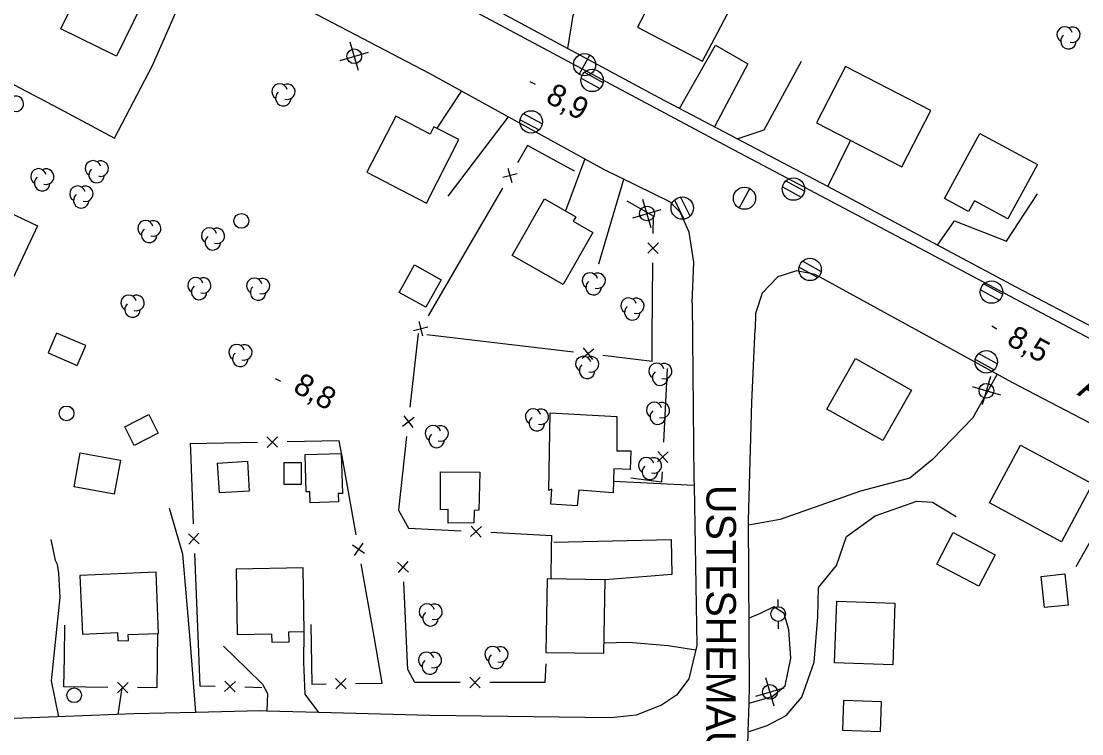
# Model space of a CAD drawing. Extents: x 219136 to 222520, y 5421589 to 5424530.
# Drawn here: x 220669 to 220812.5, y 5423241.9 to 5423338.4 of the extents above; entities that cross this region are included whole.
import ezdxf

# ---------------------------------------------------------------- set-up
doc = ezdxf.new("R2010")
doc.units = 0
for name, color, linetype in [('Level 19', 7, 'Continuous'), ('Level 21', 7, 'Continuous'), ('Level 22', 7, 'Continuous'), ('Level 3', 7, 'Continuous'), ('Level 31', 7, 'Continuous'), ('Level 36', 7, 'Continuous'), ('Level 37', 7, 'Continuous'), ('Level 44', 7, 'Continuous')]:
    doc.layers.add(name, color=color, linetype=linetype)

msp = doc.modelspace()

# ---------------------------------------------------------------- linework, layer by layer
at = {"layer": 'Level 19'}
for points in [[(220660.99, 5423333.34), (220667.91, 5423329.8), (220674.11, 5423326.53), (220681.6, 5423322.53), (220686.72, 5423332.36), (220690.61, 5423341.2), (220693.21, 5423347.62)], [(220742.94, 5423334.66), (220743.69, 5423339.11), (220747.12, 5423347.17)], [(220758.07, 5423326.54), (220762.95, 5423335.12), (220767.33, 5423332.59), (220762.79, 5423324.06)], [(220765.89, 5423322.43), (220769.53, 5423323.66), (220774.56, 5423332.96)], [(220728.55, 5423328.91), (220725.23, 5423323.87)], [(220726.74, 5423314.68), (220734.92, 5423325.4)], [(220778.15, 5423315.98), (220781.21, 5423322.21)], [(220745.25, 5423319.71), (220742.65, 5423312.67)], [(220747.15, 5423305.49), (220750.54, 5423316.96)], [(220792.97, 5423308.04), (220795.28, 5423311.33), (220802.33, 5423308.57), (220806.5, 5423314.97)], [(220801.04, 5423290.58), (220797.76, 5423284.66), (220792.3, 5423279), (220789.22, 5423276.51), (220782.56, 5423274.73), (220771.71, 5423270.88), (220767.4, 5423270.12)], [(220820.65, 5423280.27), (220811.71, 5423264.49)], [(220760.03, 5423275.5), (220749.12, 5423276.03)], [(220767.37, 5423242.13), (220769.92, 5423243), (220772.52, 5423244.36), (220774.6, 5423246.83), (220776.28, 5423251.59), (220776.78, 5423257.73), (220776.86, 5423261.71), (220779.29, 5423264.66), (220780.66, 5423268.6), (220784.55, 5423271.38), (220790.19, 5423273.37), (220792.32, 5423273.25), (220795.51, 5423271.3)], [(220692.61, 5423244.78), (220691.84, 5423254.64), (220690.82, 5423266.21), (220689.04, 5423272.39)], [(220674.07, 5423244.2), (220673.06, 5423249.07), (220673.62, 5423254.28), (220674.23, 5423260.34), (220674.04, 5423263.65), (220673.86, 5423264.81), (220673.61, 5423265.35), (220673.03, 5423268.21)], [(220741.04, 5423267.83), (220756.94, 5423268.21), (220757.01, 5423263.46), (220747.99, 5423262.72)], [(220767.48, 5423246.05), (220770.59, 5423246.93), (220772.35, 5423248.4), (220773.13, 5423252.13), (220772.87, 5423255.97), (220772.21, 5423258.15), (220770.85, 5423259.07), (220768.96, 5423258.16), (220767.49, 5423257.56)], [(220709.25, 5423244.77), (220707.4, 5423247.26), (220707.2, 5423251.56), (220707.26, 5423255.69)], [(220747.84, 5423254.2), (220751.18, 5423254.27), (220756.53, 5423253.84), (220760.26, 5423253.26)], [(220696.33, 5423253.73), (220699.52, 5423250.7), (220701.62, 5423248.6), (220702.28, 5423247.33), (220702.2, 5423244.97)], [(220682.58, 5423248.11), (220682.06, 5423244.49)]]:
    msp.add_lwpolyline(points, dxfattribs=at)
at = {"layer": 'Level 21'}
for points in [[(220662.53, 5423375.8), (220689.01, 5423361.71), (220717.64, 5423346.52), (220742.87, 5423332.97), (220765.41, 5423320.94), (220789.81, 5423308.04), (220815.03, 5423294.62)], [(220759.76, 5423300.24), (220759.99, 5423305.71), (220759.37, 5423309.79), (220758.17, 5423312.5), (220756.74, 5423313.91), (220747.83, 5423318.29), (220724.22, 5423331.29), (220698.17, 5423344.96), (220693.21, 5423347.62), (220677.59, 5423356.02), (220675.09, 5423356.44), (220672.31, 5423355.75), (220670.34, 5423354.05), (220669.25, 5423352.05)], [(220856.78, 5423251.6), (220858.3, 5423256.85), (220857.64, 5423258.9), (220856.63, 5423260.48), (220854.1, 5423262.6), (220840.08, 5423270.06), (220836.29, 5423272.08), (220820.65, 5423280.27), (220803.19, 5423289.4), (220776.43, 5423304.07), (220773.92, 5423304.58), (220771.37, 5423303.76), (220769.27, 5423301.55), (220768.33, 5423298.78), (220768.32, 5423296.68)], [(220759.76, 5423300.24), (220760.02, 5423276.3), (220760.03, 5423275.5), (220760.39, 5423253.82), (220759.34, 5423249.34), (220757.65, 5423247.13), (220755.62, 5423245.76), (220752.2, 5423244.41), (220748.76, 5423244.03), (220724.25, 5423244.34), (220709.25, 5423244.77), (220702.2, 5423244.97), (220701.27, 5423245), (220692.61, 5423244.78), (220684.21, 5423244.57), (220666.88, 5423243.93)], [(220818.2, 5423170.03), (220809.06, 5423171.84), (220796.27, 5423173.89), (220781.57, 5423175.51), (220778.34, 5423177.1), (220774.6, 5423180.19), (220770.58, 5423184.37), (220768.02, 5423189.52), (220767.23, 5423194.96), (220767.33, 5423215.61), (220767.3, 5423218.2), (220767.11, 5423232.83), (220767.37, 5423242.13), (220767.48, 5423246.05), (220767.55, 5423248.39), (220767.4, 5423270.75), (220767.85, 5423286.79), (220768.32, 5423296.68)]]:
    msp.add_lwpolyline(points, dxfattribs=at)
at = {"layer": 'Level 22'}
msp.add_lwpolyline([(220867.82, 5423272.9), (220866.49, 5423273.59), (220865.68, 5423272.5), (220864.69, 5423271.7), (220863.63, 5423271.41), (220862.45, 5423271.47), (220860.83, 5423272.03), (220851.53, 5423276.97), (220846.23, 5423279.78), (220844.73, 5423280.57), (220827.09, 5423290.04), (220814.15, 5423296.82), (220803.61, 5423302.35), (220792.97, 5423308.04), (220778.15, 5423315.98), (220755.32, 5423327.99), (220726.58, 5423343.48), (220700.38, 5423357.31), (220681.27, 5423367.47), (220660.71, 5423378.4)], dxfattribs=at)
at = {"layer": 'Level 3'}
for p, q in [((220737.81, 5423330.21), (220738.52, 5423329.83)), ((220800.32, 5423297.1), (220801.02, 5423296.72)), ((220703.35, 5423290), (220704.06, 5423289.62))]:
    msp.add_line(p, q, dxfattribs=at)
at = {"layer": 'Level 31'}
for points in [[(220764.91, 5423340.03), (220756.1, 5423344.64), (220752.38, 5423337.54), (220761.19, 5423332.93)], [(220685.17, 5423340.33), (220681.88, 5423333.61), (220674.34, 5423337.31), (220677.63, 5423344.03)], [(220792.1, 5423326.26), (220780.55, 5423332.21), (220776.62, 5423324.58), (220788.17, 5423318.63)], [(220723.81, 5423313.73), (220728.2, 5423322.35), (220724.83, 5423324.07), (220724.32, 5423323.08), (220719.65, 5423325.49), (220715.73, 5423317.91)], [(220798.72, 5423323.17), (220806.5, 5423318.94), (220802.51, 5423311.59), (220797.98, 5423314.05), (220797.18, 5423312.59), (220793.94, 5423314.35)], [(220658.75, 5423304.26), (220663.45, 5423314.29), (220671.18, 5423310.67), (220666.48, 5423300.64)], [(220742.33, 5423302.71), (220735.42, 5423306.65), (220739.78, 5423314.3), (220744.03, 5423311.88), (220743.68, 5423311.26), (220746.32, 5423309.76)], [(220722.18, 5423305.35), (220725.79, 5423303.36), (220723.73, 5423299.63), (220720.12, 5423301.62)], [(220672.6, 5423293.44), (220676.53, 5423291.73), (220677.7, 5423294.43), (220673.76, 5423296.13)], [(220682.97, 5423283.46), (220686.25, 5423285.1), (220687.52, 5423282.56), (220684.24, 5423280.92)], [(220740.39, 5423274.84), (220740.56, 5423285.35), (220749.58, 5423284.84), (220749.58, 5423280.2), (220751.46, 5423280.17), (220751.37, 5423277.65), (220749.16, 5423277.77), (220749.09, 5423274.49), (220744.46, 5423274.88), (220744.22, 5423272.76), (220740.65, 5423272.99), (220740.78, 5423275.01)], [(220676.95, 5423279.92), (220682.39, 5423278.93), (220681.56, 5423274.34), (220676.12, 5423275.32)], [(220707.38, 5423279.7), (220712.26, 5423279.85), (220712.43, 5423274.42), (220711.86, 5423274.4), (220711.89, 5423273.29), (220708.06, 5423273.17), (220708.01, 5423274.66), (220707.53, 5423274.65)], [(220699.83, 5423274.72), (220695.79, 5423274.49), (220695.55, 5423278.54), (220699.6, 5423278.78)], [(220706.85, 5423278.59), (220706.85, 5423275.64), (220704.54, 5423275.64), (220704.54, 5423278.59)], [(220725.71, 5423277.36), (220731.03, 5423277.32), (220730.9, 5423272.16), (220730.25, 5423272.13), (220730.22, 5423270.44), (220726.76, 5423270.38), (220726.73, 5423272.26), (220725.7, 5423272.21)], [(220795.11, 5423269.12), (220800.81, 5423266.13), (220798.58, 5423261.88), (220792.88, 5423264.86)], [(220707.13, 5423264.34), (220698.04, 5423264.17), (220698.21, 5423255.33), (220702.86, 5423255.42), (220702.88, 5423254.28), (220705.22, 5423254.32), (220705.2, 5423255.69), (220707.27, 5423255.72)], [(220687.24, 5423263.78), (220676.88, 5423263.3), (220677.25, 5423255.37), (220682, 5423255.59), (220682.05, 5423254.47), (220683.48, 5423254.53), (220683.45, 5423255.32), (220687.55, 5423255.47)], [(220747.82, 5423252.78), (220747.99, 5423262.72), (220740.15, 5423262.85), (220739.98, 5423252.91)], [(220810.22, 5423263.54), (220810.68, 5423259.31), (220807.46, 5423258.96), (220807, 5423263.19)], [(220787.22, 5423259.59), (220786.93, 5423251.21), (220779.05, 5423251.48), (220779.34, 5423259.86)], [(220785.39, 5423246.2), (220780.24, 5423246.37), (220780.11, 5423242.36), (220785.26, 5423242.2)]]:
    msp.add_lwpolyline(points, close=True, dxfattribs=at)
for points in [[(220781.88, 5423292.67), (220789.45, 5423288.4), (220785.6, 5423281.57), (220778.02, 5423285.84), (220781.88, 5423292.67)], [(220809.77, 5423267.88), (220800, 5423273.14), (220804.21, 5423280.97), (220813.98, 5423275.72), (220809.77, 5423267.88)]]:
    msp.add_lwpolyline(points, dxfattribs=at)
at = {"layer": 'Level 36'}
for p, q in [((220714.6, 5423331.69), (220713.47, 5423335.52)), ((220712.12, 5423333.04), (220715.95, 5423334.17)), ((220745.94, 5423333.79), (220744.48, 5423331.17)), ((220744.75, 5423330.63), (220747.28, 5423329.22)), ((220747.71, 5423330.03), (220745.18, 5423331.44)), ((220739.47, 5423324.44), (220736.93, 5423325.83)), ((220736.51, 5423325.02), (220739.05, 5423323.63)), ((220766.14, 5423313.06), (220767.58, 5423315.7)), ((220772, 5423315.93), (220774.54, 5423314.54)), ((220774.96, 5423315.35), (220772.42, 5423316.74)), ((220759.49, 5423311.98), (220758.21, 5423314.58)), ((220751.75, 5423311.75), (220755.58, 5423312.88)), ((220754.23, 5423310.4), (220753.1, 5423314.23)), ((220757.39, 5423314.16), (220758.67, 5423311.56)), ((220777.21, 5423304.45), (220774.69, 5423305.88)), ((220774.25, 5423305.07), (220776.77, 5423303.64)), ((220801.78, 5423301.41), (220799.22, 5423302.79)), ((220798.8, 5423301.97), (220801.36, 5423300.59)), ((220801.07, 5423291.96), (220798.53, 5423293.35)), ((220798.11, 5423292.54), (220800.65, 5423291.15)), ((220800.17, 5423290.24), (220799.04, 5423286.41)), ((220797.69, 5423288.89), (220801.52, 5423287.76)), ((220771.35, 5423260.08), (220771.39, 5423259.08)), ((220771.47, 5423256.08), (220771.45, 5423257.08)), ((220770.87, 5423245.63), (220769.74, 5423249.46)), ((220768.39, 5423246.98), (220772.22, 5423248.11))]:
    msp.add_line(p, q, dxfattribs=at)
for centre, radius in [((220714.04, 5423333.61), 1), ((220745.21, 5423332.47), 1.5), ((220746.23, 5423330.34), 1.52), ((220737.99, 5423324.72), 1.52), ((220773.48, 5423315.63), 1.52), ((220766.86, 5423314.39), 1.5), ((220758.44, 5423313.06), 1.52), ((220753.67, 5423312.32), 1), ((220698.76, 5423311.32), 1), ((220775.73, 5423304.75), 1.52), ((220800.29, 5423301.68), 1.52), ((220799.59, 5423292.24), 1.52), ((220799.6, 5423288.32), 1), ((220675.1, 5423285.26), 1), ((220771.42, 5423258.09), 1), ((220770.31, 5423247.55), 1), ((220676.13, 5423247.1), 1)]:
    msp.add_circle(centre, radius, dxfattribs=at)
at = {"layer": 'Level 37'}
for p, q in [((220734.14, 5423317.22), (220736.08, 5423317.73)), ((220734.85, 5423318.44), (220735.36, 5423316.5)), ((220755.2, 5423308.33), (220753.78, 5423306.93)), ((220755.19, 5423306.91), (220753.79, 5423308.34)), ((220722.76, 5423297.71), (220723.27, 5423295.77)), ((220722.05, 5423296.48), (220723.99, 5423296.99)), ((220744.91, 5423292.74), (220746.48, 5423293.98)), ((220746.32, 5423292.57), (220745.08, 5423294.14)), ((220720.58, 5423283.51), (220722.14, 5423284.76)), ((220720.73, 5423284.92), (220721.98, 5423283.35)), ((220702.22, 5423282.07), (220703.67, 5423280.68)), ((220703.64, 5423282.1), (220702.25, 5423280.65)), ((220755.07, 5423278.69), (220756.55, 5423280.04)), ((220755.14, 5423280.11), (220756.48, 5423278.62)), ((220729.78, 5423268.59), (220731.27, 5423269.93)), ((220731.2, 5423268.52), (220729.86, 5423270.01)), ((220691.6, 5423268.97), (220693.07, 5423267.61)), ((220691.66, 5423267.55), (220693.02, 5423269.03)), ((220715.45, 5423266.29), (220713.81, 5423267.44)), ((220715.2, 5423267.69), (220714.05, 5423266.04)), ((220721.38, 5423263.77), (220719.9, 5423265.12)), ((220721.31, 5423265.19), (220719.97, 5423263.71)), ((220683.42, 5423248.85), (220681.99, 5423247.44)), ((220682, 5423248.86), (220683.4, 5423247.43)), ((220696.49, 5423247.59), (220697.95, 5423248.96)), ((220697.91, 5423247.55), (220696.54, 5423249)), ((220712.95, 5423247.98), (220711.51, 5423249.37)), ((220711.53, 5423247.95), (220712.93, 5423249.39)), ((220731.09, 5423249.53), (220729.67, 5423248.12)), ((220729.67, 5423249.53), (220731.09, 5423248.12))]:
    msp.add_line(p, q, dxfattribs=at)
for points in [[(220743.87, 5423318.03), (220737.48, 5423321.54), (220736.12, 5423319.2)], [(220734.1, 5423315.74), (220729.06, 5423307.1)], [(220754.51, 5423309.63), (220754.53, 5423311.95), (220750.97, 5423314)], [(220729.06, 5423307.1), (220724.03, 5423298.47)], [(220754.38, 5423295.63), (220754.47, 5423305.63)], [(220722.7, 5423296.06), (220721.58, 5423286.12)], [(220723.85, 5423295.93), (220733.78, 5423294.76)], [(220747.68, 5423293.12), (220754.35, 5423292.34), (220754.38, 5423295.63)], [(220733.78, 5423294.76), (220743.71, 5423293.59)], [(220756.4, 5423291.35), (220755.91, 5423281.36)], [(220700.95, 5423281.34), (220691.82, 5423281.15), (220691.86, 5423280.28)], [(220712.53, 5423278.68), (220712.02, 5423281.56), (220704.95, 5423281.42)], [(220721.13, 5423282.15), (220720.02, 5423272.21)], [(220691.86, 5423280.28), (220692.26, 5423270.29)], [(220714.28, 5423268.83), (220712.53, 5423278.68)], [(220755.71, 5423277.37), (220755.64, 5423275.94), (220751.48, 5423276.49)], [(220720.02, 5423272.21), (220720.01, 5423272.16), (220721.38, 5423269.73), (220728.53, 5423269.36)], [(220732.52, 5423269.16), (220740.74, 5423268.74), (220740.71, 5423266.97)], [(220740.71, 5423266.97), (220740.65, 5423262.84)], [(220692.42, 5423266.29), (220692.82, 5423256.3)], [(220716.72, 5423255.05), (220714.98, 5423264.9)], [(220721.2, 5423252.46), (220720.73, 5423262.45)], [(220674.81, 5423252.27), (220674.87, 5423256.6)], [(220687.41, 5423255.46), (220687.34, 5423248.1), (220684.7, 5423248.13)], [(220692.82, 5423256.3), (220693.14, 5423248.39), (220695.22, 5423248.33)], [(220708.15, 5423256.67), (220708.29, 5423248.61), (220710.23, 5423248.64)], [(220714.23, 5423248.7), (220717.84, 5423248.76), (220716.72, 5423255.05)], [(220680.7, 5423248.16), (220674.75, 5423248.22), (220674.81, 5423252.27)], [(220728.38, 5423248.83), (220722.26, 5423248.83), (220721.29, 5423250.61), (220721.2, 5423252.46)], [(220739.95, 5423251.35), (220739.85, 5423248.82), (220732.38, 5423248.82)], [(220699.22, 5423248.22), (220701.54, 5423248.15)]]:
    msp.add_lwpolyline(points, dxfattribs=at)
at = {"layer": 'Level 44'}
for centre, start, end in [((220810.2, 5423336.56), 15.4747, 238.159), ((220811.24, 5423336.53), 252.6532, 118.3418), ((220810.7, 5423335.65), 130.807, 358.2641), ((220703.94, 5423328.84), 15.4747, 238.159), ((220704.44, 5423327.93), 130.807, 358.2641), ((220704.98, 5423328.81), 252.6532, 118.3418), ((220668.24, 5423327.16), 253.0853, 118.7739), ((220678.68, 5423318.43), 15.4747, 238.159), ((220679.72, 5423318.4), 252.6532, 118.3418), ((220671.31, 5423317.34), 15.4747, 238.159), ((220671.81, 5423316.43), 130.807, 358.2641), ((220672.35, 5423317.31), 252.6532, 118.3418), ((220679.18, 5423317.52), 130.807, 358.2641), ((220676.59, 5423315), 15.9068, 238.5912), ((220677.64, 5423314.98), 253.0853, 118.7739), ((220677.1, 5423314.09), 131.2391, 358.6962), ((220685.79, 5423310.33), 15.4747, 238.159), ((220686.29, 5423309.42), 130.807, 358.2641), ((220686.83, 5423310.3), 252.6532, 118.3418), ((220694.4, 5423309.32), 15.4747, 238.159), ((220695.44, 5423309.29), 252.6532, 118.3418), ((220694.9, 5423308.41), 130.807, 358.2641), ((220745.94, 5423303.25), 15.4747, 238.159), ((220746.98, 5423303.22), 252.6532, 118.3418), ((220692.55, 5423302.6), 15.4747, 238.159), ((220693.59, 5423302.57), 252.6532, 118.3418), ((220700.52, 5423302.53), 15.4747, 238.159), ((220701.56, 5423302.5), 252.6532, 118.3418), ((220746.44, 5423302.34), 130.807, 358.2641), ((220693.05, 5423301.69), 130.807, 358.2641), ((220701.02, 5423301.62), 130.807, 358.2641), ((220683.51, 5423300.23), 15.9068, 238.5912), ((220684.02, 5423299.32), 131.2391, 358.6962), ((220684.56, 5423300.21), 253.0853, 118.7739), ((220751.18, 5423299.84), 15.4747, 238.159), ((220752.22, 5423299.81), 252.6532, 118.3418), ((220751.68, 5423298.93), 130.807, 358.2641), ((220698.12, 5423293.55), 15.4747, 238.159), ((220699.16, 5423293.52), 252.6532, 118.3418), ((220698.62, 5423292.64), 130.807, 358.2641), ((220745.05, 5423291.94), 15.4747, 238.159), ((220746.09, 5423291.91), 252.6532, 118.3418), ((220745.55, 5423291.03), 130.807, 358.2641), ((220754.95, 5423291), 15.4747, 238.159), ((220755.99, 5423290.97), 252.6532, 118.3418), ((220755.45, 5423290.09), 130.807, 358.2641), ((220738.25, 5423284.84), 15.4747, 238.159), ((220739.29, 5423284.81), 252.6532, 118.3418), ((220754.63, 5423285.72), 15.4747, 238.159), ((220755.13, 5423284.81), 130.807, 358.2641), ((220755.67, 5423285.69), 252.6532, 118.3418), ((220738.75, 5423283.93), 130.807, 358.2641), ((220724.69, 5423282.57), 15.4747, 238.159), ((220725.73, 5423282.54), 252.6532, 118.3418), ((220725.19, 5423281.66), 130.807, 358.2641), ((220753.56, 5423278.25), 15.4747, 238.159), ((220754.6, 5423278.22), 252.6532, 118.3418), ((220754.06, 5423277.34), 130.807, 358.2641), ((220723.87, 5423258.43), 15.4747, 238.159), ((220724.37, 5423257.52), 130.807, 358.2641), ((220724.91, 5423258.4), 252.6532, 118.3418), ((220723.78, 5423251.9), 15.4747, 238.159), ((220724.82, 5423251.87), 252.6532, 118.3418), ((220732.77, 5423252.67), 15.4747, 238.159), ((220733.27, 5423251.76), 130.807, 358.2641), ((220733.81, 5423252.64), 252.6532, 118.3418), ((220724.28, 5423250.99), 130.807, 358.2641)]:
    msp.add_arc(centre, 1.05, start, end, dxfattribs=at)

# ---------------------------------------------------------------- texts
at = {"layer": 'Level 21'}
for s, rotation, p in [('ASHINI', 332.3945, (220811.77, 5423287.82)), ('USTESHEMAU', 269.9126, (220761.72, 5423275.57))]:
    msp.add_text(s, height=4, rotation=rotation, dxfattribs=at).set_placement(p)
at = {"layer": 'Level 3'}
for s, p in [('8,9', (220739.78, 5423327.5)), ('8,5', (220802.19, 5423294.68)), ('8,8', (220705.6, 5423288.27))]:
    msp.add_text(s, height=3, rotation=331.383, dxfattribs=at).set_placement(p)

doc.saveas('drawing.dxf')
